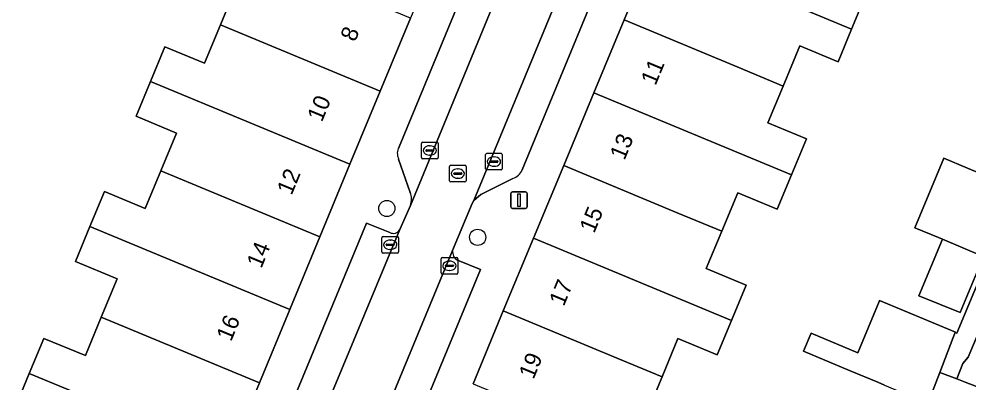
# Model space of a CAD drawing. Extents: x 159817 to 160765, y 380688 to 381638.
# Drawn here: x 160035.8 to 160093.1, y 381374.9 to 381396.9 of the extents above; entities that cross this region are included whole.
import ezdxf

# ---------------------------------------------------------------- set-up
doc = ezdxf.new("R2010")
doc.units = 0
for name, color, linetype in [('IMGEO_Boom', 7, 'Continuous'), ('IMGEO_Erf', 7, 'Continuous'), ('IMGEO_Hek', 7, 'Continuous'), ('IMGEO_Kolk', 7, 'Continuous'), ('IMGEO_Lichtmast', 7, 'Continuous'), ('IMGEO_Pand', 7, 'Continuous'), ('IMGEO_Pand_nummerreeks', 7, 'Continuous'), ('IMGEO_Parkeervlak_open', 7, 'Continuous'), ('IMGEO_Rijbaan_lokaal_open', 7, 'Continuous'), ('IMGEO_Rioolput', 7, 'Continuous'), ('IMGEO_Voetpad_open', 7, 'Continuous')]:
    doc.layers.add(name, color=color, linetype=linetype)

msp = doc.modelspace()

# ---------------------------------------------------------------- linework, layer by layer
at = {"layer": 'IMGEO_Boom'}
for centre in [(160057.958, 381385.46), (160063.432, 381383.723)]:
    msp.add_circle(centre, 0.489, dxfattribs=at)
at = {"layer": 'IMGEO_Erf'}
for points in [[(160035.525, 381373.411), (160036.399, 381375.522), (160037.274, 381377.634), (160039.779, 381376.597), (160040.736, 381378.909), (160041.694, 381381.221), (160039.185, 381382.26), (160040.058, 381384.369), (160040.932, 381386.479), (160043.39, 381385.46), (160044.33, 381387.731), (160045.271, 381390.002), (160042.835, 381391.012), (160043.703, 381393.108), (160044.572, 381395.204), (160046.965, 381394.212), (160047.922, 381396.523), (160048.88, 381398.835)], [(160086.906, 381398.492), (160085.979, 381396.261), (160085.163, 381394.299), (160082.858, 381395.257), (160081.851, 381392.836), (160080.934, 381390.629), (160083.266, 381389.659), (160082.362, 381387.483), (160081.502, 381385.415), (160079.112, 381386.409), (160078.15, 381384.094), (160077.215, 381381.845), (160079.622, 381380.844), (160078.736, 381378.711), (160077.873, 381376.636), (160075.51, 381377.619), (160074.55, 381375.31), (160073.637, 381373.113)], [(160087.965, 381374.817), (160087.557, 381374.988), (160085.899, 381375.682), (160083.085, 381376.861), (160083.538, 381377.944), (160086.351, 381376.766), (160087.641, 381379.855), (160087.669, 381379.922), (160092.237, 381378.016), (160092.229, 381377.996), (160092.333, 381377.953), (160096.781, 381388.612)], [(160094.77, 381380.707), (160093.015, 381376.502), (160092.693, 381376.128), (160092.331, 381375.188), (160092.83, 381374.996), (160094.455, 381374.37)]]:
    msp.add_lwpolyline(points, dxfattribs=at)
msp.add_lwpolyline([(160093.935, 381382.569), (160092.523, 381379.188), (160090.033, 381380.195), (160091.456, 381383.607), (160091.222, 381383.705), (160089.802, 381384.3), (160091.552, 381388.492), (160092.973, 381387.898), (160095.687, 381386.765), (160095.542, 381386.419)], close=True, dxfattribs=at)
at = {"layer": 'IMGEO_Hek'}
msp.add_lwpolyline([(160093.015, 381376.502), (160092.693, 381376.128)], dxfattribs=at)
at = {"layer": 'IMGEO_Kolk'}
for p, q in [((160060.049, 381388.529), (160060.049, 381389.381)), ((160060.124, 381389.455), (160060.976, 381389.455)), ((160060.537, 381389.235), (160060.562, 381389.235)), ((160061.05, 381389.381), (160061.05, 381388.529)), ((160060.308, 381388.949), (160060.308, 381388.961)), ((160060.746, 381388.912), (160060.348, 381388.912)), ((160060.351, 381388.998), (160060.749, 381388.998)), ((160060.56, 381388.675), (160060.535, 381388.675)), ((160060.792, 381388.961), (160060.792, 381388.949)), ((160063.915, 381387.857), (160063.915, 381388.709)), ((160063.99, 381388.783), (160064.842, 381388.783)), ((160064.403, 381388.563), (160064.428, 381388.563)), ((160064.916, 381388.709), (160064.916, 381387.857)), ((160060.976, 381388.455), (160060.124, 381388.455)), ((160064.174, 381388.277), (160064.174, 381388.289)), ((160064.612, 381388.24), (160064.214, 381388.24)), ((160064.217, 381388.326), (160064.615, 381388.326)), ((160064.426, 381388.003), (160064.401, 381388.003)), ((160064.658, 381388.289), (160064.658, 381388.277)), ((160064.842, 381387.783), (160063.99, 381387.783)), ((160057.661, 381382.85), (160057.661, 381383.702)), ((160057.736, 381383.776), (160058.588, 381383.776)), ((160058.149, 381383.556), (160058.174, 381383.556)), ((160058.662, 381383.702), (160058.662, 381382.85)), ((160058.588, 381382.776), (160057.736, 381382.776)), ((160057.92, 381383.27), (160057.92, 381383.282)), ((160058.358, 381383.233), (160057.96, 381383.233)), ((160057.963, 381383.319), (160058.361, 381383.319)), ((160058.172, 381382.996), (160058.147, 381382.996)), ((160058.404, 381383.282), (160058.404, 381383.27)), ((160061.231, 381381.584), (160061.231, 381382.436)), ((160061.306, 381382.51), (160062.158, 381382.51)), ((160061.719, 381382.29), (160061.744, 381382.29)), ((160062.232, 381382.436), (160062.232, 381381.584)), ((160061.49, 381382.004), (160061.49, 381382.016)), ((160061.928, 381381.967), (160061.53, 381381.967)), ((160061.533, 381382.053), (160061.931, 381382.053)), ((160061.742, 381381.73), (160061.717, 381381.73)), ((160061.974, 381382.016), (160061.974, 381382.004)), ((160062.158, 381381.51), (160061.306, 381381.51))]:
    msp.add_line(p, q, dxfattribs=at)
for points in [[(160060.049, 381388.529), (160060.049, 381389.381)], [(160060.124, 381389.455), (160060.976, 381389.455)], [(160061.05, 381389.381), (160061.05, 381388.529)], [(160063.915, 381387.857), (160063.915, 381388.709)], [(160063.99, 381388.783), (160064.842, 381388.783)], [(160064.916, 381388.709), (160064.916, 381387.857)], [(160060.976, 381388.455), (160060.124, 381388.455)], [(160064.842, 381387.783), (160063.99, 381387.783)], [(160057.661, 381382.85), (160057.661, 381383.702)], [(160057.736, 381383.776), (160058.588, 381383.776)], [(160058.662, 381383.702), (160058.662, 381382.85)], [(160058.588, 381382.776), (160057.736, 381382.776)], [(160061.231, 381381.584), (160061.231, 381382.436)], [(160061.306, 381382.51), (160062.158, 381382.51)], [(160062.232, 381382.436), (160062.232, 381381.584)], [(160062.158, 381381.51), (160061.306, 381381.51)]]:
    msp.add_lwpolyline(points, dxfattribs=at)
for centre, radius, start, end in [((160060.126, 381389.379), 0.0765, 91.552, 178.448), ((160060.126, 381389.379), 0.0765, 91.552, 178.448), ((160060.974, 381389.379), 0.0765, 1.552, 88.448), ((160060.974, 381389.379), 0.0765, 1.552, 88.448), ((160060.126, 381388.531), 0.0765, 181.552, 268.448), ((160060.126, 381388.531), 0.0765, 181.552, 268.448), ((160060.348, 381388.958), 0.0403, 85.8775, 175.7526), ((160060.345, 381388.948), 0.0366, 178.938, 274.7102), ((160060.749, 381388.955), 0.043, 264.8664, 352.4533), ((160060.753, 381388.96), 0.0386, 1.7309, 96.639), ((160060.974, 381388.531), 0.0765, 271.552, 358.448), ((160060.974, 381388.531), 0.0765, 271.552, 358.448), ((160063.992, 381388.707), 0.0765, 91.552, 178.448), ((160063.992, 381388.707), 0.0765, 91.552, 178.448), ((160064.84, 381388.707), 0.0765, 1.552, 88.448), ((160064.84, 381388.707), 0.0765, 1.552, 88.448), ((160064.214, 381388.286), 0.0403, 85.8775, 175.7526), ((160064.211, 381388.276), 0.0366, 178.938, 274.7102), ((160064.615, 381388.283), 0.043, 264.8664, 352.4533), ((160064.619, 381388.288), 0.0386, 1.7309, 96.639), ((160063.992, 381387.859), 0.0765, 181.552, 268.448), ((160063.992, 381387.859), 0.0765, 181.552, 268.448), ((160064.84, 381387.859), 0.0765, 271.552, 358.448), ((160064.84, 381387.859), 0.0765, 271.552, 358.448), ((160057.738, 381383.7), 0.0765, 91.552, 178.448), ((160057.738, 381383.7), 0.0765, 91.552, 178.448), ((160058.586, 381383.7), 0.0765, 1.552, 88.448), ((160058.586, 381383.7), 0.0765, 1.552, 88.448), ((160057.738, 381382.852), 0.0765, 181.552, 268.448), ((160057.738, 381382.852), 0.0765, 181.552, 268.448), ((160057.96, 381383.279), 0.0403, 85.8775, 175.7526), ((160057.957, 381383.269), 0.0366, 178.938, 274.7102), ((160058.361, 381383.276), 0.043, 264.8664, 352.4533), ((160058.365, 381383.281), 0.0386, 1.7309, 96.639), ((160058.586, 381382.852), 0.0765, 271.552, 358.448), ((160058.586, 381382.852), 0.0765, 271.552, 358.448), ((160061.308, 381382.434), 0.0765, 91.552, 178.448), ((160061.308, 381382.434), 0.0765, 91.552, 178.448), ((160062.156, 381382.434), 0.0765, 1.552, 88.448), ((160062.156, 381382.434), 0.0765, 1.552, 88.448), ((160061.53, 381382.013), 0.0403, 85.8775, 175.7526), ((160061.527, 381382.003), 0.0366, 178.938, 274.7102), ((160061.931, 381382.01), 0.043, 264.8664, 352.4533), ((160061.935, 381382.015), 0.0386, 1.7309, 96.639), ((160061.308, 381381.586), 0.0765, 181.552, 268.448), ((160061.308, 381381.586), 0.0765, 181.552, 268.448), ((160062.156, 381381.586), 0.0765, 271.552, 358.448), ((160062.156, 381381.586), 0.0765, 271.552, 358.448)]:
    msp.add_arc(centre, radius, start, end, dxfattribs=at)
for centre, major_axis, ratio, start_param, end_param in [((160060.536, 381388.955), (-0.387, 0.002), 0.722429, 4.712389, 7.853982), ((160060.561, 381388.955), (-0.39, 0.002), 0.717154, 1.570796, 4.712389), ((160064.402, 381388.283), (-0.387, 0.002), 0.722429, 4.712389, 7.853982), ((160064.427, 381388.283), (-0.39, 0.002), 0.717154, 1.570796, 4.712389), ((160058.148, 381383.276), (-0.387, 0.002), 0.722429, 4.712389, 7.853982), ((160058.173, 381383.276), (-0.39, 0.002), 0.717154, 1.570796, 4.712389), ((160061.718, 381382.01), (-0.387, 0.002), 0.722429, 4.712389, 7.853982), ((160061.743, 381382.01), (-0.39, 0.002), 0.717154, 1.570796, 4.712389)]:
    msp.add_ellipse(centre, major_axis=major_axis, ratio=ratio, start_param=start_param, end_param=end_param, dxfattribs=at)
at = {"layer": 'IMGEO_Lichtmast'}
for p, q in [((160065.428, 381385.561), (160065.428, 381386.361)), ((160065.428, 381386.361), (160065.428, 381385.561)), ((160065.528, 381386.461), (160066.318, 381386.461)), ((160066.318, 381386.461), (160065.528, 381386.461)), ((160066.418, 381386.361), (160066.418, 381385.561)), ((160066.418, 381385.561), (160066.418, 381386.361)), ((160066.318, 381385.461), (160065.528, 381385.461)), ((160065.528, 381385.461), (160066.318, 381385.461))]:
    msp.add_line(p, q, dxfattribs=at)
msp.add_lwpolyline([(160065.848, 381386.336), (160065.998, 381386.336), (160065.998, 381385.586), (160065.848, 381385.586), (160065.848, 381386.336)], dxfattribs=at)
for centre, start, end in [((160065.528, 381386.361), 90, 180), ((160065.528, 381386.361), 90, 180), ((160066.318, 381386.361), 0, 90), ((160066.318, 381386.361), 360, 90), ((160065.528, 381385.561), 180, 270), ((160065.528, 381385.561), 180, 270), ((160066.318, 381385.561), 270, 0), ((160066.318, 381385.561), 270, 0)]:
    msp.add_arc(centre, 0.1, start, end, dxfattribs=at)
at = {"layer": 'IMGEO_Pand'}
for points in [[(160074.088, 381401.203), (160085.979, 381396.261), (160086.906, 381398.492), (160081.906, 381400.57), (160082.8, 381402.721), (160075.909, 381405.585)], [(160059.381, 381396.93), (160047.326, 381401.922), (160046.463, 381399.837), (160048.88, 381398.835), (160047.922, 381396.523), (160057.559, 381392.532)], [(160074.088, 381401.203), (160072.266, 381396.819), (160079.074, 381393.99), (160081.851, 381392.836), (160082.858, 381395.257), (160085.163, 381394.299), (160085.979, 381396.261)], [(160047.922, 381396.523), (160046.965, 381394.212), (160044.572, 381395.204), (160043.703, 381393.108), (160055.733, 381388.123), (160057.559, 381392.532)], [(160082.362, 381387.483), (160083.266, 381389.659), (160080.934, 381390.629), (160081.851, 381392.836), (160079.074, 381393.99), (160072.266, 381396.819), (160070.444, 381392.437)], [(160044.33, 381387.731), (160053.924, 381383.758), (160055.733, 381388.123), (160043.703, 381393.108), (160042.835, 381391.012), (160045.271, 381390.002)], [(160082.362, 381387.483), (160070.444, 381392.437), (160068.622, 381388.054), (160075.468, 381385.208), (160078.15, 381384.094), (160079.112, 381386.409), (160081.502, 381385.415)], [(160078.736, 381378.711), (160079.622, 381380.844), (160077.215, 381381.845), (160078.15, 381384.094), (160075.468, 381385.208), (160068.622, 381388.054), (160066.8, 381383.671)], [(160091.222, 381383.705), (160091.456, 381383.607), (160093.781, 381382.633), (160093.935, 381382.569), (160095.542, 381386.419), (160095.687, 381386.765), (160092.973, 381387.898), (160091.552, 381388.492), (160089.802, 381384.3)], [(160044.33, 381387.731), (160043.39, 381385.46), (160040.932, 381386.479), (160040.058, 381384.369), (160052.111, 381379.379), (160053.924, 381383.758)], [(160050.279, 381374.957), (160052.111, 381379.379), (160040.058, 381384.369), (160039.185, 381382.26), (160041.694, 381381.221), (160040.736, 381378.909)], [(160074.55, 381375.31), (160075.51, 381377.619), (160077.873, 381376.636), (160078.736, 381378.711), (160066.8, 381383.671), (160064.978, 381379.288), (160071.885, 381376.418)], [(160093.935, 381382.569), (160093.781, 381382.633), (160091.456, 381383.607), (160090.033, 381380.195), (160092.523, 381379.188)], [(160092.229, 381377.996), (160092.237, 381378.016), (160087.669, 381379.922), (160087.641, 381379.855), (160086.351, 381376.766), (160083.538, 381377.944), (160083.085, 381376.861), (160085.899, 381375.682), (160087.557, 381374.988), (160087.965, 381374.817), (160090.115, 381373.917), (160090.582, 381373.722), (160091.3, 381375.585), (160092.111, 381377.687)], [(160036.399, 381375.522), (160048.446, 381370.533), (160050.279, 381374.957), (160040.736, 381378.909), (160039.779, 381376.597), (160037.274, 381377.634)], [(160074.55, 381375.31), (160071.885, 381376.418), (160064.978, 381379.288), (160063.157, 381374.906), (160075.113, 381369.936), (160076.022, 381372.122), (160073.637, 381373.113)], [(160036.399, 381375.522), (160035.525, 381373.411), (160037.987, 381372.392), (160037.052, 381370.135), (160046.637, 381366.164), (160048.446, 381370.533)], [(160092.331, 381375.188), (160091.3, 381375.585), (160090.582, 381373.722), (160090.134, 381372.56), (160091.137, 381372.091), (160093.204, 381371.123), (160094.455, 381374.37), (160092.83, 381374.996)]]:
    msp.add_lwpolyline(points, close=True, dxfattribs=at)
at = {"layer": 'IMGEO_Parkeervlak_open'}
for points in [[(160073.464, 381420.943), (160072.068, 381421.506), (160069.974, 381416.563), (160068.278, 381412.352), (160058.692, 381389.166)], [(160059.378, 381385.649), (160074.066, 381421.231)], [(160077.626, 381420.841), (160063.195, 381385.942), (160063.623, 381386.312), (160065.555, 381387.271)], [(160066.108, 381387.786), (160079.265, 381419.61), (160077.891, 381420.186)], [(160058.669, 381388.44), (160059.373, 381386.425)], [(160058.135, 381384.019), (160056.734, 381384.568), (160045.408, 381357.267)], [(160046.049, 381353.712), (160058.74, 381384.186)], [(160061.916, 381382.928), (160049.223, 381352.25)], [(160052.353, 381354.57), (160063.606, 381381.776), (160062.221, 381382.345)]]:
    msp.add_lwpolyline(points, dxfattribs=at)
for centre, radius, start, end in [((160059.346, 381388.782), 0.759, 149.593, 206.7779), ((160065.302, 381388.097), 0.864, 287.0227, 338.9017), ((160058.43, 381386.031), 1.022, 338.0627, 22.6756), ((160058.353, 381384.408), 0.446, 240.6789, 330.1836), ((160062.549, 381382.888), 0.635, 176.3964, 238.8368)]:
    msp.add_arc(centre, radius, start, end, dxfattribs=at)
at = {"layer": 'IMGEO_Rijbaan_lokaal_open'}
msp.add_lwpolyline([(160077.626, 381420.841), (160078.049, 381421.832), (160078.915, 381423.919), (160075.79, 381425.372), (160074.503, 381422.274), (160074.066, 381421.231), (160059.378, 381385.649), (160058.74, 381384.186), (160046.049, 381353.712), (160045.961, 381353.423), (160049.167, 381352.154), (160049.223, 381352.25), (160061.916, 381382.928), (160063.095, 381385.76), (160063.195, 381385.942)], close=True, dxfattribs=at)
at = {"layer": 'IMGEO_Rioolput'}
for p, q in [((160061.737, 381387.134), (160061.737, 381387.986)), ((160061.812, 381388.06), (160062.664, 381388.06)), ((160062.738, 381387.986), (160062.738, 381387.134)), ((160061.996, 381387.554), (160061.996, 381387.566)), ((160062.434, 381387.517), (160062.036, 381387.517)), ((160062.039, 381387.603), (160062.437, 381387.603)), ((160062.225, 381387.84), (160062.25, 381387.84)), ((160062.48, 381387.566), (160062.48, 381387.554)), ((160062.664, 381387.06), (160061.812, 381387.06)), ((160062.248, 381387.28), (160062.223, 381387.28))]:
    msp.add_line(p, q, dxfattribs=at)
for points in [[(160061.737, 381387.134), (160061.737, 381387.986)], [(160061.812, 381388.06), (160062.664, 381388.06)], [(160062.738, 381387.986), (160062.738, 381387.134)], [(160062.664, 381387.06), (160061.812, 381387.06)]]:
    msp.add_lwpolyline(points, dxfattribs=at)
for centre, radius, start, end in [((160061.814, 381387.984), 0.0765, 91.552, 178.448), ((160061.814, 381387.984), 0.0765, 91.552, 178.448), ((160062.662, 381387.984), 0.0765, 1.552, 88.448), ((160062.662, 381387.984), 0.0765, 1.552, 88.448), ((160062.036, 381387.563), 0.0403, 85.8775, 175.7526), ((160062.033, 381387.553), 0.0366, 178.938, 274.7102), ((160062.437, 381387.56), 0.043, 264.8664, 352.4533), ((160062.441, 381387.565), 0.0386, 1.7309, 96.639), ((160061.814, 381387.136), 0.0765, 181.552, 268.448), ((160061.814, 381387.136), 0.0765, 181.552, 268.448), ((160062.662, 381387.136), 0.0765, 271.552, 358.448), ((160062.662, 381387.136), 0.0765, 271.552, 358.448)]:
    msp.add_arc(centre, radius, start, end, dxfattribs=at)
for centre, major_axis, ratio, start_param, end_param in [((160062.224, 381387.56), (-0.387, 0.002), 0.722429, 4.712389, 7.853982), ((160062.249, 381387.56), (-0.39, 0.002), 0.717154, 1.570796, 4.712389)]:
    msp.add_ellipse(centre, major_axis=major_axis, ratio=ratio, start_param=start_param, end_param=end_param, dxfattribs=at)
at = {"layer": 'IMGEO_Voetpad_open'}
for points in [[(160074.214, 381422.84), (160072.851, 381423.39), (160074.233, 381426.736), (160071.859, 381428.467), (160072.008, 381427.329), (160067.455, 381416.366), (160065.483, 381411.617), (160064.863, 381410.165), (160063.016, 381405.707), (160061.191, 381401.301), (160059.381, 381396.93), (160057.559, 381392.532), (160055.733, 381388.123), (160053.924, 381383.758), (160052.111, 381379.379), (160050.279, 381374.957), (160048.446, 381370.533)], [(160058.692, 381389.166), (160068.278, 381412.352), (160069.974, 381416.563), (160072.068, 381421.506)], [(160077.891, 381420.186), (160079.265, 381419.61), (160066.108, 381387.786)], [(160063.157, 381374.906), (160064.978, 381379.288), (160066.8, 381383.671), (160068.622, 381388.054), (160070.444, 381392.437), (160072.266, 381396.819), (160074.088, 381401.203), (160075.909, 381405.585), (160077.731, 381409.968), (160079.553, 381414.351)], [(160096.781, 381388.612), (160092.333, 381377.953), (160092.229, 381377.996), (160092.111, 381377.687), (160091.3, 381375.585), (160092.331, 381375.188), (160092.693, 381376.128), (160093.015, 381376.502), (160094.77, 381380.707)], [(160059.373, 381386.425), (160058.669, 381388.44)], [(160065.555, 381387.271), (160063.623, 381386.312), (160063.195, 381385.942), (160063.095, 381385.76), (160061.916, 381382.928)], [(160058.74, 381384.186), (160059.378, 381385.649)], [(160045.408, 381357.267), (160056.734, 381384.568), (160058.135, 381384.019)], [(160062.221, 381382.345), (160063.606, 381381.776), (160052.353, 381354.57)]]:
    msp.add_lwpolyline(points, dxfattribs=at)
for centre, radius, start, end in [((160059.346, 381388.782), 0.759, 149.593, 206.7779), ((160065.302, 381388.097), 0.864, 287.0227, 338.9017), ((160058.43, 381386.031), 1.022, 338.0627, 22.6756), ((160058.353, 381384.408), 0.446, 240.6789, 330.1836), ((160062.549, 381382.888), 0.635, 176.3964, 238.8368)]:
    msp.add_arc(centre, radius, start, end, dxfattribs=at)

# ---------------------------------------------------------------- texts
at = {"layer": 'IMGEO_Pand_nummerreeks'}
for s, rotation, p in [('8', 67.4993, (160056.042, 381395.456)), ('11', 67.4288, (160074.156, 381392.822)), ('10', 67.4993, (160054.041, 381390.623)), ('13', 67.4288, (160072.284, 381388.319)), ('12', 67.4993, (160052.213, 381386.211)), ('15', 67.4288, (160070.455, 381383.92)), ('14', 67.4993, (160050.389, 381381.807)), ('17', 67.4288, (160068.627, 381379.522)), ('16', 67.4993, (160048.564, 381377.4)), ('19', 67.4288, (160066.799, 381375.124))]:
    msp.add_text(s, height=1, rotation=rotation, dxfattribs=at).set_placement(p)

doc.saveas('drawing.dxf')
